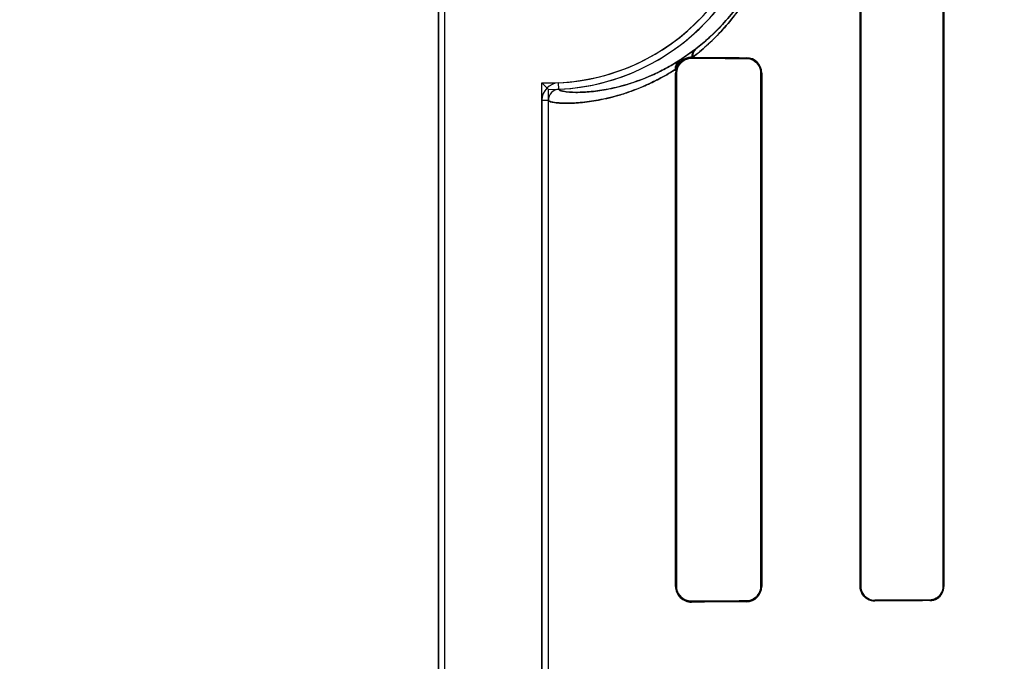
# Model space of a CAD drawing. Header units: millimetres. Extents: x 0 to 297, y 0 to 210.
# Tile 339 of 455: x 239.959 to 240.147, y 158.271 to 158.393. Entities that reach past the tile are written whole.
import ezdxf

# ---------------------------------------------------------------- set-up
doc = ezdxf.new("R2010")
doc.units = ezdxf.units.MM
doc.header["$LTSCALE"] = 16.335
doc.layers.get('0').update_dxf_attribs({"linetype": 'CONTINUOUS'})
for name, color, linetype in [('AXES_REF', 7, 'CONTINUOUS'), ('INTFCLR_1', 7, 'CONTINUOUS'), ('INTFCLR_72935', 7, 'CONTINUOUS')]:
    doc.layers.add(name, color=color, linetype=linetype)

msp = doc.modelspace()

# ---------------------------------------------------------------- linework, layer by layer
at = {"color": 7, "linetype": 'Continuous'}
for radius in [6.787079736, 6.7865, 6.743039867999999]:
    msp.add_circle((241.4889104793, 154.7114782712), radius, dxfattribs=at)
for radius, start, end in [(6.72, 278.2771290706, 261.7228709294), (6.874, 113.0825942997, 269.6189785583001)]:
    msp.add_arc((241.4889104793, 154.7114782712), radius, start, end, dxfattribs=at)
at = {"layer": 'AXES_REF', "color": 9, "linetype": 'Continuous'}
msp.add_circle((241.4889104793, 154.7114782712), 4.150003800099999, dxfattribs=at)
at = {"layer": 'AXES_REF', "color": 7, "linetype": 'Continuous'}
msp.add_arc((241.4889104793, 154.7114782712), 6.874, 113.0826847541, 66.9173152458, dxfattribs=at)
at = {"layer": 'AXES_REF', "color": 9, "linetype": 'Continuous'}
msp.add_arc((241.4889104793, 154.7114782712), 6.191158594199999, 94.4118118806, 85.5881881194, dxfattribs=at)
at = {"layer": 'INTFCLR_1', "color": 6, "linetype": 'Continuous'}
for p, q in [((240.0386283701, 157.1614683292), (240.0386283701, 159.0304683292)), ((240.039862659, 157.1614683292), (240.039862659, 159.0304801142)), ((240.1191622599, 158.4879683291), (240.1191622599, 158.2849683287)), ((240.1192891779, 158.4879683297), (240.1192891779, 158.2849683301)), ((240.1350736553, 158.2849683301), (240.1350736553, 158.4879683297)), ((240.1351884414, 158.2849683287), (240.1351884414, 158.4879683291)), ((240.0869647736, 158.3859844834), (240.0871960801, 158.3859825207)), ((240.0840250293, 158.383750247), (240.0839218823, 158.3829683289)), ((240.0839218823, 158.3829683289), (240.0839218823, 158.2849683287)), ((240.0840993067, 158.3829683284), (240.0840993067, 158.2849683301)), ((240.1002344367, 158.2849683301), (240.1002344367, 158.3829683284)), ((240.1003796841, 158.2849683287), (240.1003796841, 158.3829683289)), ((240.0583940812, 158.3777817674), (240.0583940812, 157.5341548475)), ((240.0596283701, 157.5341548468), (240.0596283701, 158.3777818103))]:
    msp.add_line(p, q, dxfattribs=at)
at = {"layer": 'INTFCLR_1', "color": 7, "linetype": 'Continuous'}
for p, q in [((240.0846326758, 158.3853768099), (240.0875677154, 158.3874217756)), ((240.0861695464, 158.3858848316), (240.0869647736, 158.3859844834))]:
    msp.add_line(p, q, dxfattribs=at)
at = {"layer": 'INTFCLR_1', "color": 9, "linetype": 'Continuous'}
for p, q in [((240.0869647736, 158.3858153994), (240.0869647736, 158.3859844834)), ((240.0974647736, 158.3859033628), (240.0974647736, 158.3857532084)), ((240.0839218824, 158.3829683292), (240.0840993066, 158.3829683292)), ((240.1002344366, 158.3829683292), (240.1003796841, 158.3829683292)), ((240.0616275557, 158.3798797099), (240.0615682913, 158.3811125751)), ((240.0583940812, 158.377781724), (240.0596283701, 158.3777818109)), ((240.0840993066, 158.2849683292), (240.0839218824, 158.2849683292)), ((240.1003796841, 158.2849683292), (240.1002344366, 158.2849683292)), ((240.119289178, 158.2849683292), (240.1191622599, 158.2849683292)), ((240.1351884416, 158.2849683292), (240.1350736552, 158.2849683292)), ((240.0869647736, 158.281952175), (240.0869647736, 158.282121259)), ((240.0974647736, 158.2821834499), (240.0974647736, 158.2820332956)), ((240.1219647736, 158.2821805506), (240.1219647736, 158.2823046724)), ((240.1324647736, 158.2823490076), (240.1324647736, 158.2822321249))]:
    msp.add_line(p, q, dxfattribs=at)
at = {"layer": 'INTFCLR_1', "color": 7, "linetype": 'Continuous'}
for points in [[(240.0869647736, 158.3858153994), (240.086857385, 158.3858140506), (240.0867530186, 158.3858088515), (240.0866518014, 158.385800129), (240.0865541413, 158.3857882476), (240.0864598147, 158.3857734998), (240.0863679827, 158.3857560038), (240.0862784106, 158.3857358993), (240.0861914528, 158.3857134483), (240.0861071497, 158.3856888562)], [(240.0861081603, 158.2822474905), (240.0861923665, 158.2822229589), (240.0862791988, 158.2822005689), (240.0863686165, 158.2821805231), (240.0864602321, 158.2821630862), (240.0865543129, 158.2821483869), (240.0866517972, 158.2821365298), (240.0867529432, 158.2821278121), (240.0868573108, 158.2821226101), (240.0869647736, 158.282121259)], [(240.1211119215, 158.2824409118), (240.12119945, 158.2824134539), (240.1212889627, 158.2823887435), (240.1213803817, 158.2823669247), (240.1214735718, 158.2823481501), (240.1215684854, 158.2823325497), (240.1216651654, 158.2823202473), (240.1217635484, 158.2823113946), (240.1218634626, 158.2823061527), (240.1219647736, 158.2823046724)]]:
    msp.add_lwpolyline(points, dxfattribs=at)
at = {"layer": 'INTFCLR_1', "color": 6, "linetype": 'Continuous'}
for centre, radius, start, end in [((240.0596283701, 158.4214683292), 0.0404023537, 272.7521179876, 359.9999983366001), ((240.0596283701, 158.4214683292), 0.0416366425, 272.752118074, 360), ((240.0974443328, 158.3829680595), 0.0029353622, 0.005257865, 89.60100870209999), ((240.0617285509, 158.3777819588), 0.0033344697, 92.75478440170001, 180.0040576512), ((240.0617285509, 158.3777819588), 0.0021001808, 92.75556684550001, 180.0040350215), ((240.0869386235, 158.2849688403), 0.0030167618, 180.0097166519, 270.4966600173), ((240.0974443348, 158.284968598), 0.0029353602, 270.3989516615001, 359.9947434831)]:
    msp.add_arc(centre, radius, start, end, dxfattribs=at)
at = {"layer": 'INTFCLR_1', "color": 9, "linetype": 'Continuous'}
msp.add_arc((240.0455301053, 158.4422049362), 0.06905327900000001, 307.5006662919, 307.738757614, dxfattribs=at)
at = {"layer": 'INTFCLR_1', "color": 6, "linetype": 'Continuous'}
for centre, major_axis, start_param, end_param in [((240.4247147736, 158.3864683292), (0.3860864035, 0), -2.6358278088, -2.5822577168), ((240.4247147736, 158.3864683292), (0.3650864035, 0), -2.7504916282, -2.682292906), ((240.4247147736, 158.2814683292), (0.3860864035, 0), 2.5822577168, 2.6358278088), ((240.4247147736, 158.2814683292), (0.3650864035, 0), 2.682292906, 2.752156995), ((240.4247147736, 158.2814683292), (0.3860864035, 0), 2.4294368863, 2.4721230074), ((240.4247147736, 158.2814683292), (0.3650864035, 0), 2.4989177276, 2.5485709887)]:
    msp.add_ellipse(centre, major_axis=major_axis, ratio=0.0034906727, start_param=start_param, end_param=end_param, dxfattribs=at)
at = {"layer": 'INTFCLR_1', "color": 9, "linetype": 'Continuous'}
for points, knots in [([(240.0871960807, 158.3859825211), (240.0876418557, 158.3863266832), (240.0885422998, 158.3870498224), (240.0903679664, 158.3886374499), (240.0926821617, 158.3909201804), (240.0954068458, 158.3941366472), (240.0975660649, 158.3972663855), (240.0992163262, 158.4001258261), (240.1004264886, 158.4025373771), (240.101348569, 158.4046978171), (240.1020329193, 158.4065441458), (240.1026922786, 158.4085270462), (240.1032611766, 158.4105986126), (240.1037281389, 158.4127502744), (240.1041301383, 158.4150097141), (240.1044757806, 158.4179206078), (240.1045693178, 158.4202774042), (240.1045693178, 158.4214683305)], [0, 0, 0, 0, 0.0413024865, 0.0846715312, 0.1774021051, 0.2793807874, 0.3933986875, 0.4557012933, 0.5213991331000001, 0.5911591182, 0.627848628, 0.6657851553, 0.7443884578, 0.7852403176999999, 0.8272296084, 0.9126586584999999, 1, 1, 1, 1]), ([(240.0877950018, 158.3875969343), (240.0882191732, 158.3879253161), (240.0890750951, 158.3886146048), (240.0908106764, 158.390128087), (240.093009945, 158.3923045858), (240.0955996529, 158.3953724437), (240.0976520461, 158.398358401), (240.09922067, 158.4010872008), (240.1003718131, 158.4033900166), (240.1012482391, 158.4054524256), (240.1018991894, 158.4072154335), (240.1025260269, 158.4091086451), (240.1030671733, 158.4110871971), (240.1035111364, 158.4131419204), (240.1038935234, 158.4152998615), (240.1042221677, 158.4180799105), (240.1043111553, 158.4203308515), (240.1043111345, 158.4214683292)], [0, 0, 0, 0, 0.0412531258, 0.08448823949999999, 0.1770562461, 0.2788870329, 0.3928115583, 0.4551419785, 0.5208337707, 0.5906798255, 0.6273504, 0.6653375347, 0.7440231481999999, 0.7849372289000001, 0.8269693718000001, 0.9125242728, 1, 1, 1, 1]), ([(240.0616275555, 158.3798797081), (240.0616318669, 158.3797826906), (240.0619555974, 158.3795858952), (240.0629831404, 158.3793713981), (240.0644479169, 158.3792726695), (240.0660956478, 158.3792997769), (240.0680458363, 158.3794204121), (240.0709568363, 158.3798203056), (240.0741558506, 158.3806006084), (240.0770609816, 158.3815774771), (240.0795165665, 158.3825808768), (240.0821317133, 158.3838658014), (240.0838850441, 158.3848958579), (240.0847820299, 158.3854713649)], [0, 0, 0, 0, 0.0118992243, 0.0377221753, 0.1368015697, 0.1849874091, 0.2407511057, 0.3757758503, 0.5446377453, 0.6432573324, 0.7511412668, 0.8694162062, 1, 1, 1, 1]), ([(240.0596283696, 158.3777818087), (240.059628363, 158.3776824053), (240.059985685, 158.3774873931), (240.0610485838, 158.377279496), (240.0626057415, 158.3771853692), (240.0643400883, 158.3772241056), (240.066397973, 158.3773604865), (240.0694667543, 158.3777922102), (240.0728366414, 158.3786211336), (240.0758963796, 158.3796523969), (240.0784823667, 158.3807104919), (240.0812359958, 158.3820634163), (240.083081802, 158.3831467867), (240.0840250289, 158.3837502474)], [0, 0, 0, 0, 0.0115641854, 0.0373723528, 0.1364443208, 0.1847191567, 0.2405842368, 0.3758537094, 0.5449315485, 0.6433535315, 0.7513093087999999, 0.8697327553, 1, 1, 1, 1])]:
    msp.add_open_spline(points, degree=3, knots=knots, dxfattribs=at)
for points in [[(240.0875677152, 158.3874217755), (240.0871693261, 158.3870882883), (240.0869453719, 158.3865036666), (240.0869647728, 158.3859844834)], [(240.0877950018, 158.3875969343), (240.0873570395, 158.387225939), (240.0871317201, 158.3865528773), (240.0871960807, 158.3859825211)]]:
    msp.add_open_spline(points, degree=3, dxfattribs=at)
at = {"layer": 'INTFCLR_1', "color": 7, "linetype": 'Continuous'}
for points in [[(240.0839164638, 158.383422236), (240.0837852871, 158.3841036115), (240.0840663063, 158.3849759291), (240.0846326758, 158.3853768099)], [(240.0847820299, 158.3854713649), (240.0842711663, 158.3851082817), (240.083973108, 158.3843748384), (240.084025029, 158.3837502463)]]:
    msp.add_open_spline(points, degree=3, dxfattribs=at)
for points, knots in [([(240.0869647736, 158.3859844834), (240.0867088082, 158.3859866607), (240.0853365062, 158.3858435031), (240.0840598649, 158.3845350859), (240.0839164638, 158.383422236)], [0, 0, 0, 0, 0.1857546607, 1, 1, 1, 1]), ([(240.0840250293, 158.3837502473), (240.0841667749, 158.3842780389), (240.0847303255, 158.385230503), (240.0856881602, 158.3857578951), (240.0861695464, 158.3858848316)], [0, 0, 0, 0, 0.5232938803, 1, 1, 1, 1]), ([(240.0869647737, 158.3858153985), (240.0863903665, 158.3858109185), (240.0848998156, 158.385393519), (240.0840958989, 158.3838467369), (240.0840993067, 158.3829683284)], [0, 0, 0, 0, 0.3953805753, 1, 1, 1, 1]), ([(240.0861071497, 158.3856888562), (240.0856023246, 158.3855330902), (240.0845470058, 158.3848531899), (240.084099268, 158.3836257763), (240.0840993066, 158.3829683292)], [0, 0, 0, 0, 0.4455465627, 1, 1, 1, 1]), ([(240.0840993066, 158.2849683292), (240.0840992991, 158.2844843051), (240.0844030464, 158.2832818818), (240.0854385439, 158.2824538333), (240.0861081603, 158.2822474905)], [0, 0, 0, 0, 0.4085584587, 1, 1, 1, 1]), ([(240.0840993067, 158.2849683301), (240.0840995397, 158.2844817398), (240.0844531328, 158.2830099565), (240.0860063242, 158.2821274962), (240.0869647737, 158.2821212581)], [0, 0, 0, 0, 0.3367267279, 1, 1, 1, 1]), ([(240.1192891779, 158.2849683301), (240.1192890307, 158.284505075), (240.1196275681, 158.2831256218), (240.1210768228, 158.2823195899), (240.1219647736, 158.2823046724)], [0, 0, 0, 0, 0.3428139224, 1, 1, 1, 1]), ([(240.119289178, 158.2849683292), (240.1192891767, 158.2844863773), (240.1195919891, 158.2833757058), (240.120534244, 158.2826331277), (240.1211119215, 158.2824409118)], [0, 0, 0, 0, 0.4418459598, 1, 1, 1, 1])]:
    msp.add_open_spline(points, degree=3, knots=knots, dxfattribs=at)
at = {"layer": 'INTFCLR_1', "color": 6, "linetype": 'Continuous'}
for points, knots in [([(240.1002344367, 158.3829683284), (240.1002344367, 158.3834440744), (240.0998900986, 158.3848707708), (240.0983929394, 158.3857480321), (240.0974647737, 158.3857532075)], [0, 0, 0, 0, 0.3388682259, 1, 1, 1, 1]), ([(240.0974647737, 158.2821834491), (240.0980063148, 158.2821864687), (240.0994457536, 158.2826030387), (240.1002344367, 158.2841000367), (240.1002344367, 158.2849683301)], [0, 0, 0, 0, 0.38412047, 1, 1, 1, 1]), ([(240.1191622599, 158.2849683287), (240.1191622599, 158.2844866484), (240.1195135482, 158.2830482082), (240.1210318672, 158.2821757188), (240.1219647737, 158.2821805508)], [0, 0, 0, 0, 0.3405065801, 1, 1, 1, 1]), ([(240.1324647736, 158.282349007), (240.1329293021, 158.2823508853), (240.1342749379, 158.2826966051), (240.1350736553, 158.2841095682), (240.1350736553, 158.2849683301)], [0, 0, 0, 0, 0.3510423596, 1, 1, 1, 1]), ([(240.1324647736, 158.2822321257), (240.1329693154, 158.282234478), (240.1343786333, 158.2826151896), (240.1351884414, 158.2840892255), (240.1351884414, 158.2849683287)], [0, 0, 0, 0, 0.3646493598, 1, 1, 1, 1])]:
    msp.add_open_spline(points, degree=3, knots=knots, dxfattribs=at)
at = {"layer": 'INTFCLR_72935', "color": 6, "linetype": 'Continuous'}
for p, q in [((240.0386283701, 159.0304683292), (240.0386283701, 157.1614683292)), ((240.0398626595, 157.1614683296), (240.0398626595, 159.0304918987)), ((240.1191622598, 158.2849683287), (240.1191622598, 158.4879683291)), ((240.119289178, 158.2849683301), (240.119289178, 158.4879683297)), ((240.1350736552, 158.4879683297), (240.1350736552, 158.2849683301)), ((240.1351884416, 158.4879683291), (240.1351884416, 158.2849683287)), ((240.0871960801, 158.3859825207), (240.0869647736, 158.3859844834)), ((240.0840250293, 158.3837502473), (240.0839218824, 158.3829683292)), ((240.0839218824, 158.2849683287), (240.0839218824, 158.3829683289)), ((240.0840993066, 158.2849683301), (240.0840993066, 158.3829683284)), ((240.1002344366, 158.3829683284), (240.1002344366, 158.2849683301)), ((240.1003796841, 158.3829683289), (240.1003796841, 158.2849683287)), ((240.0583940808, 157.5308518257), (240.0583940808, 158.3810848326)), ((240.0596283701, 157.5321049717), (240.0596283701, 158.3798316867))]:
    msp.add_line(p, q, dxfattribs=at)
at = {"layer": 'INTFCLR_72935', "color": 7, "linetype": 'Continuous'}
for p, q in [((240.0875677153, 158.3874217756), (240.0846471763, 158.3853871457)), ((240.0869647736, 158.3859844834), (240.0861698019, 158.385884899))]:
    msp.add_line(p, q, dxfattribs=at)
at = {"layer": 'INTFCLR_72935', "color": 9, "linetype": 'Continuous'}
for p, q in [((240.0869647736, 158.3859844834), (240.0869647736, 158.3858153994)), ((240.0974647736, 158.3857532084), (240.0974647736, 158.3859033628)), ((240.0840993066, 158.3829683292), (240.0839218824, 158.3829683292)), ((240.1003796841, 158.3829683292), (240.1002344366, 158.3829683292)), ((240.0839218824, 158.2849683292), (240.0840993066, 158.2849683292)), ((240.1002344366, 158.2849683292), (240.1003796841, 158.2849683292)), ((240.1191622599, 158.2849683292), (240.119289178, 158.2849683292)), ((240.1350736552, 158.2849683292), (240.1351884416, 158.2849683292)), ((240.0869647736, 158.282121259), (240.0869647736, 158.281952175)), ((240.0974647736, 158.2820332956), (240.0974647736, 158.2821834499)), ((240.1219647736, 158.2823046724), (240.1219647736, 158.2821805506)), ((240.1324647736, 158.2822321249), (240.1324647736, 158.2823490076))]:
    msp.add_line(p, q, dxfattribs=at)
at = {"layer": 'INTFCLR_72935', "color": 7, "linetype": 'Continuous'}
for points in [[(240.0861081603, 158.3856891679), (240.0861923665, 158.3857136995), (240.0862791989, 158.3857360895), (240.0863686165, 158.3857561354), (240.0864602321, 158.3857735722), (240.086554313, 158.3857882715), (240.0866517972, 158.3858001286), (240.0867529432, 158.3858088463), (240.0868573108, 158.3858140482), (240.0869647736, 158.3858153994)], [(240.0869647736, 158.282121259), (240.086857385, 158.2821226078), (240.0867530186, 158.2821278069), (240.0866518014, 158.2821365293), (240.0865541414, 158.2821484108), (240.0864598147, 158.2821631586), (240.0863679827, 158.2821806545), (240.0862784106, 158.2822007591), (240.0861914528, 158.2822232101), (240.0861071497, 158.2822478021)]]:
    msp.add_lwpolyline(points, dxfattribs=at)
at = {"layer": 'INTFCLR_72935', "color": 6, "linetype": 'Continuous'}
for centre, radius, start, end in [((240.0596283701, 158.4214683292), 0.0404023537, 268.2493453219, 359.9999983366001), ((240.0596283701, 158.4214683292), 0.0416366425, 270, 360), ((240.0974443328, 158.3829680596), 0.002935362, 0.005255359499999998, 89.6010113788), ((240.1410373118, 158.4612500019), 0.1151362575, 224.1279839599, 225.0032982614), ((240.0869386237, 158.2849688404), 0.0030167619, 180.0097178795, 270.4966550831), ((240.0974443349, 158.2849685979), 0.0029353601, 270.3989490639, 359.9947460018)]:
    msp.add_arc(centre, radius, start, end, dxfattribs=at)
at = {"layer": 'INTFCLR_72935', "color": 9, "linetype": 'Continuous'}
msp.add_arc((240.0455300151, 158.4422050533), 0.0690534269, 307.5006664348, 307.7387575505, dxfattribs=at)
at = {"layer": 'INTFCLR_72935', "color": 6, "linetype": 'Continuous'}
for centre, major_axis, start_param, end_param in [((240.4247147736, 158.3864683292), (0.3860864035, 0), -2.6358278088, -2.5822577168), ((240.4247147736, 158.3864683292), (0.3650864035, 0), -2.7504916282, -2.682292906), ((240.4247147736, 158.2814683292), (0.3860864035, 0), 2.5822577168, 2.6358278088), ((240.4247147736, 158.2814683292), (0.3650864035, 0), 2.682292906, 2.752156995), ((240.4247147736, 158.2814683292), (0.3860864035, 0), 2.4294368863, 2.4721230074), ((240.4247147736, 158.2814683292), (0.3650864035, 0), 2.4989177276, 2.5485709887)]:
    msp.add_ellipse(centre, major_axis=major_axis, ratio=0.0034906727, start_param=start_param, end_param=end_param, dxfattribs=at)
at = {"layer": 'INTFCLR_72935', "color": 9, "linetype": 'Continuous'}
for points, knots in [([(240.1045693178, 158.4214683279), (240.1045693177, 158.4202779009), (240.1044758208, 158.4179211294), (240.1041303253, 158.4150110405), (240.1037286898, 158.4127532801), (240.103263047, 158.4106066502), (240.1026961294, 158.4085402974), (240.1020386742, 158.4065605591), (240.1013553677, 158.4047147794), (240.1001030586, 158.4017771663), (240.0984453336, 158.3986908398), (240.0966410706, 158.3959252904), (240.09489459, 158.3935316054), (240.0930759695, 158.3913847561), (240.0912148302, 158.3894727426), (240.0894586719, 158.387816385), (240.0881040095, 158.3866834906), (240.08719608, 158.3859825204)], [0, 0, 0, 0, 0.0873056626, 0.1727705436, 0.2147019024, 0.2554518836, 0.3338358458, 0.3716889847, 0.408419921, 0.4781551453, 0.6057605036, 0.6646683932, 0.7202366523, 0.8229940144, 0.8706560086, 0.9158765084, 1, 1, 1, 1]), ([(240.1043111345, 158.4214683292), (240.1043111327, 158.4203313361), (240.1042222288, 158.4180804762), (240.1038936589, 158.4153011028), (240.1035116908, 158.4131447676), (240.1030688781, 158.4110947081), (240.1025297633, 158.4091213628), (240.1019045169, 158.4072308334), (240.1012547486, 158.4054684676), (240.1000643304, 158.4026644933), (240.0984881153, 158.3997182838), (240.0967726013, 158.3970786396), (240.0951123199, 158.3947947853), (240.0933836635, 158.3927468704), (240.091614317, 158.3909233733), (240.0899455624, 158.3893445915), (240.088657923, 158.3882649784), (240.0877950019, 158.3875969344)], [0, 0, 0, 0, 0.08743937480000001, 0.173026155, 0.215012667, 0.255815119, 0.3342907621, 0.3721744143, 0.4089270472, 0.4787142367, 0.6063083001, 0.6652060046, 0.7207267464, 0.8233730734, 0.8709444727, 0.9160753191, 1, 1, 1, 1]), ([(240.0847820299, 158.3854713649), (240.0838837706, 158.3848950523), (240.0825351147, 158.384102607), (240.0807214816, 158.3831731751), (240.0783167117, 158.3820462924), (240.0756052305, 158.3810322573), (240.0726427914, 158.3802323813), (240.0702089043, 158.3797159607), (240.0680096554, 158.3794161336), (240.0660592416, 158.3792986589), (240.0644205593, 158.3792734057), (240.0629693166, 158.3793735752), (240.0619493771, 158.3795881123), (240.0616324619, 158.3797838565), (240.0616275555, 158.3798797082)], [0, 0, 0, 0, 0.1307708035, 0.191409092, 0.249665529, 0.4561549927, 0.5448935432, 0.6255161, 0.7608716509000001, 0.8165127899, 0.8645174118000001, 0.9627468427, 0.9882397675, 1, 1, 1, 1]), ([(240.0840250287, 158.3837502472), (240.0830804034, 158.3831458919), (240.0816602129, 158.3823124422), (240.0797515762, 158.3813340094), (240.0772183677, 158.3801474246), (240.0743619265, 158.3790778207), (240.0712426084, 158.3782289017), (240.068676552, 158.3776798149), (240.0663602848, 158.3773562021), (240.0643022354, 158.3772225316), (240.0625771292, 158.3771861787), (240.0610332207, 158.3772816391), (240.0599792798, 158.3774894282), (240.0596283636, 158.3776836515), (240.0596283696, 158.3777818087)], [0, 0, 0, 0, 0.1304621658, 0.1913210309, 0.2494780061, 0.4558725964, 0.5449672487, 0.6254336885, 0.7609998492, 0.8167733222, 0.8648541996, 0.9631084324, 0.9885806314, 1, 1, 1, 1])]:
    msp.add_open_spline(points, degree=3, knots=knots, dxfattribs=at)
for points in [[(240.0875677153, 158.3874217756), (240.0871693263, 158.3870882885), (240.0869453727, 158.3865036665), (240.0869647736, 158.3859844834)], [(240.087795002, 158.3875969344), (240.0873570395, 158.387225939), (240.0871317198, 158.3865528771), (240.0871960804, 158.3859825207)]]:
    msp.add_open_spline(points, degree=3, dxfattribs=at)
at = {"layer": 'INTFCLR_72935', "color": 7, "linetype": 'Continuous'}
for points in [[(240.0846471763, 158.3853871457), (240.0840768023, 158.3849834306), (240.0837843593, 158.3841084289), (240.0839164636, 158.3834222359)], [(240.0840250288, 158.3837502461), (240.0839731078, 158.3843748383), (240.0842711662, 158.3851082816), (240.0847820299, 158.3854713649)]]:
    msp.add_open_spline(points, degree=3, dxfattribs=at)
for points, knots in [([(240.0839164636, 158.3834222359), (240.0839440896, 158.383636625), (240.0842797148, 158.3845058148), (240.0852261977, 158.3857041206), (240.0864679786, 158.3859887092), (240.0869647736, 158.3859844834)], [0, 0, 0, 0, 0.1523045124, 0.6499525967, 1, 1, 1, 1]), ([(240.0840993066, 158.3829683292), (240.0840992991, 158.3834523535), (240.0844030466, 158.3846547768), (240.0854385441, 158.3854828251), (240.0861081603, 158.3856891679)], [0, 0, 0, 0, 0.4085586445, 1, 1, 1, 1]), ([(240.0840993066, 158.3829683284), (240.0840995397, 158.3834549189), (240.0844531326, 158.3849267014), (240.0860063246, 158.3858091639), (240.0869647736, 158.3858153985)], [0, 0, 0, 0, 0.3367269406, 1, 1, 1, 1]), ([(240.0869647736, 158.2821212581), (240.0863903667, 158.2821257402), (240.0848998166, 158.2825431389), (240.0840958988, 158.2840899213), (240.0840993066, 158.2849683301)], [0, 0, 0, 0, 0.3953804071, 1, 1, 1, 1]), ([(240.0861071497, 158.2822478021), (240.0856023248, 158.2824035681), (240.084547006, 158.2830834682), (240.084099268, 158.2843108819), (240.0840993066, 158.2849683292)], [0, 0, 0, 0, 0.4455463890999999, 1, 1, 1, 1])]:
    msp.add_open_spline(points, degree=3, knots=knots, dxfattribs=at)
at = {"layer": 'INTFCLR_72935', "color": 6, "linetype": 'Continuous'}
for points, knots in [([(240.0974647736, 158.3857532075), (240.0980063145, 158.3857501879), (240.099445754, 158.3853336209), (240.1002344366, 158.3838366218), (240.1002344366, 158.3829683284)], [0, 0, 0, 0, 0.3841203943, 1, 1, 1, 1]), ([(240.0616275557, 158.3798797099), (240.0611125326, 158.3798549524), (240.0600533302, 158.3793886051), (240.0596283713, 158.3783066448), (240.0596283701, 158.3777818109)], [0, 0, 0, 0, 0.4955711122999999, 1, 1, 1, 1]), ([(240.1002344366, 158.2849683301), (240.1002344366, 158.2844134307), (240.0998120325, 158.2829688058), (240.0983206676, 158.2821882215), (240.0974647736, 158.2821834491)], [0, 0, 0, 0, 0.3933206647, 1, 1, 1, 1]), ([(240.1219647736, 158.2821805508), (240.1214250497, 158.2821777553), (240.1199710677, 158.2825785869), (240.1191622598, 158.2840881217), (240.1191622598, 158.2849683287)], [0, 0, 0, 0, 0.3801089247, 1, 1, 1, 1]), ([(240.119289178, 158.2849683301), (240.119289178, 158.284481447), (240.1196505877, 158.2831014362), (240.121098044, 158.2823008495), (240.1219647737, 158.2823046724)], [0, 0, 0, 0, 0.3596893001, 1, 1, 1, 1]), ([(240.1350736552, 158.2849683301), (240.1350736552, 158.2844735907), (240.1347036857, 158.2831196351), (240.1332960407, 158.2823523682), (240.1324647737, 158.282349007)], [0, 0, 0, 0, 0.373102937, 1, 1, 1, 1]), ([(240.1324647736, 158.2822321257), (240.132979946, 158.2822345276), (240.1343915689, 158.2826258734), (240.1351884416, 158.2840989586), (240.1351884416, 158.2849683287)], [0, 0, 0, 0, 0.3720910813, 1, 1, 1, 1])]:
    msp.add_open_spline(points, degree=3, knots=knots, dxfattribs=at)

doc.saveas('drawing.dxf')
